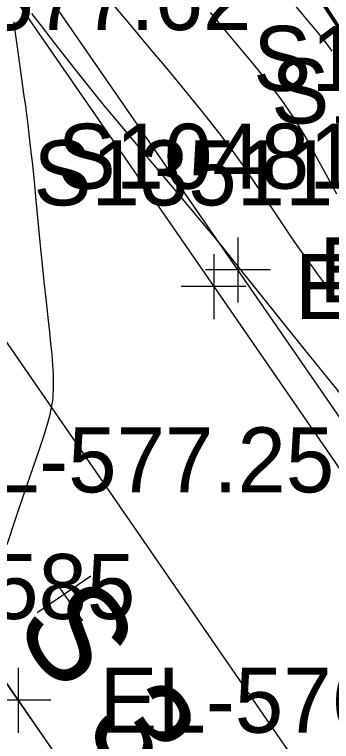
# Model space of a CAD drawing. Extents: x 1729869 to 1735532, y 648588 to 653771.
# Drawn here: x 1732003.26 to 1732022.74, y 650898.96 to 650943.7 of the extents above; entities that cross this region are included whole.
import ezdxf

# ---------------------------------------------------------------- set-up
doc = ezdxf.new("R2010")
doc.units = 0
for name, color, linetype in [('SURVEY - CENTERLINE - Preliminary', 7, 'Continuous'), ('SURVEY - CENTERLINE - Preliminary Text', 7, 'Continuous'), ('SURVEY - CONTOURS - Index with Text', 7, 'Continuous'), ('SURVEY - CONTOURS - Intermediate with optional Text', 7, 'Continuous'), ('SURVEY - DTM - Breaklines', 7, 'Continuous'), ('SURVEY - DTM - Breaklines - Points - Elevations', 7, 'Continuous'), ('SURVEY - DTM - Breaklines - Points - Locators', 7, 'Continuous'), ('SURVEY - DTM - Breaklines - Points - Numbers', 7, 'Continuous'), ('SURVEY - TRAFFIC CONTROL - Pavement Marking - Points - Elevations', 7, 'Continuous'), ('SURVEY - TRAFFIC CONTROL - Pavement Marking - Points - Locators', 7, 'Continuous'), ('SURVEY - TRAFFIC CONTROL - Pavement Marking - Points - Numbers', 7, 'Continuous'), ('SURVEY - TRAFFIC CONTROL - Pavement Marking with Text', 7, 'Continuous'), ('SURVEY - TRANSPORTATION - Features', 7, 'Continuous'), ('SURVEY - TRANSPORTATION - Features - Points - Elevations', 7, 'Continuous'), ('SURVEY - TRANSPORTATION - Features - Points - Locators', 7, 'Continuous'), ('SURVEY - TRANSPORTATION - Features - Points - Numbers', 7, 'Continuous'), ('SURVEY - TRANSPORTATION - Roads', 7, 'Continuous'), ('SURVEY - TRANSPORTATION - Roads - Points - Elevations', 7, 'Continuous')]:
    doc.layers.add(name, color=color, linetype=linetype)

msp = doc.modelspace()

# ---------------------------------------------------------------- linework, layer by layer
at = {"layer": 'SURVEY - CENTERLINE - Preliminary'}
msp.add_line((1731973.859, 650944.286), (1732084.595, 650784.278), dxfattribs=at)
at = {"layer": 'SURVEY - CONTOURS - Index with Text'}
for points in [[(1732020.203, 650947.655), (1732023.156, 650943.062)], [(1732022.798, 650941.458), (1732022.415, 650941.963), (1732022.021, 650942.462), (1732021.62, 650942.956), (1732021.076, 650943.613), (1732020.374, 650944.448)]]:
    msp.add_lwpolyline(points, dxfattribs=at)
at = {"layer": 'SURVEY - CONTOURS - Intermediate with optional Text'}
for points in [[(1732020.391, 650947.248), (1732023.069, 650943.115)], [(1732020.487, 650947.013), (1732023.192, 650942.863)], [(1732020.654, 650946.868), (1732023.327, 650942.738)], [(1732020.876, 650946.552), (1732023.542, 650942.425)], [(1732024.432, 650940.948), (1732021.077, 650946.081)], [(1732021.324, 650945.754), (1732025.088, 650939.975)], [(1732021.348, 650945.847), (1732024.638, 650940.745)], [(1732023.075, 650942.993), (1732021.446, 650945.479)], [(1732022.823, 650926.538), (1732022.512, 650926.932), (1732022.202, 650927.332), (1732021.894, 650927.737), (1732021.59, 650928.145), (1732021.29, 650928.556), (1732020.995, 650928.969), (1732020.63, 650929.494), (1732020.27, 650930.02), (1732018.784, 650932.229), (1732017.703, 650933.844), (1732017.35, 650934.363), (1732017.114, 650934.7), (1732016.819, 650935.111), (1732016.516, 650935.523), (1732016.206, 650935.934), (1732015.892, 650936.344), (1732015.574, 650936.751), (1732015.056, 650937.405), (1732014.459, 650938.146), (1732013.725, 650939.046), (1732012.716, 650940.272), (1732011.666, 650941.537), (1732010.868, 650942.494), (1732010.162, 650943.333), (1732009.442, 650944.182)], [(1732023.082, 650932.643), (1732022.533, 650933.636), (1732021.988, 650934.633), (1732021.56, 650935.425), (1732021.344, 650935.819), (1732021.124, 650936.21), (1732020.9, 650936.597), (1732020.624, 650937.052), (1732020.407, 650937.394), (1732020.208, 650937.694), (1732020.005, 650937.99), (1732019.797, 650938.284), (1732019.584, 650938.576), (1732019.367, 650938.867), (1732019.093, 650939.226), (1732018.814, 650939.584), (1732018.529, 650939.941), (1732018.242, 650940.297), (1732017.659, 650941.007), (1732016.915, 650941.904), (1732015.88, 650943.139), (1732015.303, 650943.821)], [(1732025.911, 650917.174), (1732022.285, 650921.636), (1732020.992, 650923.233), (1732019.989, 650924.479), (1732018.674, 650926.122), (1732016.687, 650928.614), (1732015.988, 650929.483), (1732015.761, 650929.762), (1732015.53, 650930.044), (1732014.845, 650930.872), (1732013.921, 650931.973), (1732010.668, 650935.828), (1732009.662, 650937.029), (1732008.88, 650937.975), (1732008.331, 650938.647), (1732007.775, 650939.336), (1732007.292, 650939.944), (1732006.68, 650940.725), (1732005.924, 650941.703), (1732005.245, 650942.583), (1732004.918, 650943.002), (1732004.606, 650943.398), (1732004.311, 650943.762)], [(1732003.207, 650943.25), (1732003.277, 650942.699), (1732003.395, 650941.833), (1732003.709, 650939.604), (1732003.817, 650938.828), (1732003.921, 650938.057), (1732004.044, 650937.096), (1732004.158, 650936.156), (1732004.264, 650935.232), (1732004.33, 650934.63), (1732004.455, 650933.439), (1732004.572, 650932.26), (1732004.853, 650929.293), (1732004.969, 650928.117), (1732005.057, 650927.274), (1732005.196, 650926.012), (1732005.325, 650924.876), (1732005.404, 650924.165), (1732005.477, 650923.465), (1732005.541, 650922.783), (1732005.591, 650922.128), (1732005.625, 650921.507), (1732005.635, 650921.147), (1732005.637, 650920.914), (1732005.635, 650920.776), (1732005.63, 650920.571), (1732005.62, 650920.367), (1732005.603, 650920.162), (1732005.581, 650919.953), (1732005.551, 650919.739), (1732005.513, 650919.517), (1732005.398, 650918.987), (1732005.243, 650918.41), (1732005.054, 650917.786), (1732004.835, 650917.116), (1732004.592, 650916.399), (1732003.837, 650914.211), (1732003.317, 650912.679), (1732002.785, 650911.07)]]:
    msp.add_lwpolyline(points, dxfattribs=at)
at = {"layer": 'SURVEY - DTM - Breaklines'}
for points in [[(1732102.153, 650804.616), (1732073.748, 650845.695), (1732045.347, 650886.865), (1732016.99, 650927.983), (1731988.568, 650969.12), (1731970.42, 650996.284), (1731969.494, 650997.549)], [(1732112.277, 650811.653), (1732107.544, 650817.969), (1732106.693, 650820.85), (1732101.431, 650827.09), (1732092.964, 650839.561), (1732080.137, 650858.446), (1732079.028, 650860.985), (1732076.136, 650864.318), (1732073.466, 650867.37), (1732053.717, 650896.357), (1732047.019, 650907.102), (1732041.081, 650915.154), (1732035.472, 650923.431), (1732030.287, 650932), (1732024.797, 650940.36), (1732019.321, 650948.729), (1732013.942, 650957.165), (1732008.505, 650965.587), (1732003.045, 650973.966)]]:
    msp.add_lwpolyline(points, dxfattribs=at)
at = {"layer": 'SURVEY - DTM - Breaklines - Points - Locators'}
for p, q in [((1732016.99, 650929.983), (1732016.99, 650925.983)), ((1732018.99, 650927.983), (1732014.99, 650927.983))]:
    msp.add_line(p, q, dxfattribs=at)
at = {"layer": 'SURVEY - TRAFFIC CONTROL - Pavement Marking - Points - Locators'}
for p, q in [((1732005.157, 650909.675), (1732007.425, 650906.381)), ((1732004.644, 650906.894), (1732007.938, 650909.162)), ((1732003.481, 650903.498), (1732003.481, 650899.498)), ((1732005.481, 650901.498), (1732001.481, 650901.498))]:
    msp.add_line(p, q, dxfattribs=at)
at = {"layer": 'SURVEY - TRAFFIC CONTROL - Pavement Marking with Text'}
msp.add_lwpolyline([(1732079.716, 650791.328), (1732063.774, 650814.338), (1732062.635, 650815.982), (1732052.381, 650830.771), (1732039.833, 650848.837), (1732030.709, 650861.975), (1732013.727, 650886.702), (1732012.591, 650888.347), (1732003.481, 650901.498), (1731993.232, 650916.293), (1731971.594, 650947.525), (1731957.986, 650967.289), (1731947.969, 650982.065)], dxfattribs=at)
at = {"layer": 'SURVEY - TRANSPORTATION - Features'}
msp.add_lwpolyline([(1731968.374, 650998.805), (1731968.232, 650997.903), (1731968.308, 650996.747), (1731968.923, 650995.273), (1731987.082, 650968.094), (1732015.503, 650926.959), (1732043.863, 650885.836), (1732072.262, 650844.669), (1732100.659, 650803.577)], dxfattribs=at)
at = {"layer": 'SURVEY - TRANSPORTATION - Features - Points - Locators'}
for p, q in [((1732015.503, 650928.959), (1732015.503, 650924.959)), ((1732017.503, 650926.959), (1732013.503, 650926.959))]:
    msp.add_line(p, q, dxfattribs=at)
at = {"layer": 'SURVEY - TRANSPORTATION - Roads'}
msp.add_lwpolyline([(1731866.856, 651135.373), (1731893.09, 651092.809), (1731909.859, 651065.556), (1731920.319, 651048.509), (1731940.263, 651016.166), (1731949.77, 651000.883), (1731962.084, 650982.655), (1731974.516, 650964.508), (1731985.875, 650948.049), (1731988.138, 650944.751), (1732026.696, 650888.752), (1732054.033, 650849.307), (1732065.396, 650832.853), (1732083.577, 650806.529), (1732093.848, 650791.753), (1732098.884, 650784.51)], dxfattribs=at)

# ---------------------------------------------------------------- texts
at = {"layer": 'SURVEY - CENTERLINE - Preliminary Text'}
msp.add_text('S 34%%d 41\' 09" E', height=6, rotation=304.6858, dxfattribs=at).set_placement((1732003.119, 650906.155))
at = {"layer": 'SURVEY - DTM - Breaklines - Points - Elevations'}
msp.add_text('EL-576.96', height=4, dxfattribs=at).set_placement((1732021.99, 650925.983))
at = {"layer": 'SURVEY - DTM - Breaklines - Points - Numbers'}
for s, p in [('S10491', (1732017.934, 650939.005)), ('S10083', (1732019.047, 650937)), ('S10481', (1732005.908, 650932.983))]:
    msp.add_text(s, height=4, dxfattribs=at).set_placement(p)
at = {"layer": 'SURVEY - TRAFFIC CONTROL - Pavement Marking - Points - Elevations'}
for s, p in [('EL-577.25', (1731998.232, 650914.293)), ('EL-576.91', (1732008.481, 650899.498))]:
    msp.add_text(s, height=4, dxfattribs=at).set_placement(p)
at = {"layer": 'SURVEY - TRAFFIC CONTROL - Pavement Marking - Points - Numbers'}
msp.add_text('S11585', height=4, dxfattribs=at).set_placement((1731992.241, 650906.498))
at = {"layer": 'SURVEY - TRANSPORTATION - Features - Points - Elevations'}
msp.add_text('EL-576.60', height=4, dxfattribs=at).set_placement((1732020.503, 650924.959))
at = {"layer": 'SURVEY - TRANSPORTATION - Features - Points - Numbers'}
msp.add_text('S13511', height=4, dxfattribs=at).set_placement((1732004.421, 650931.959))
at = {"layer": 'SURVEY - TRANSPORTATION - Roads - Points - Elevations'}
msp.add_text('EL-577.62', height=4, dxfattribs=at).set_placement((1731993.138, 650942.751))

doc.saveas('drawing.dxf')
